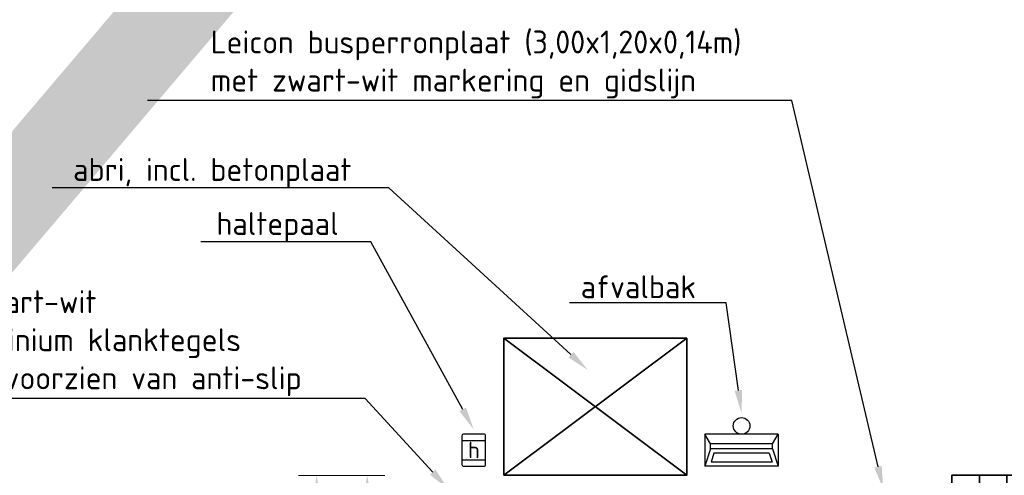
# Model space of a CAD drawing. Header units: metres. Extents: x -699 to 2316, y -1199 to 781.
# Tile 543 of 593: x 1156.91 to 1167.67, y -250.35 to -245.36. Entities that reach past the tile are written whole.
import ezdxf
from ezdxf import colors
from ezdxf.entities.mleader import LeaderData, LeaderLine
from ezdxf.enums import TextEntityAlignment as Align
from ezdxf.math import Vec2, Vec3

# ---------------------------------------------------------------- set-up
doc = ezdxf.new("R2010")
doc.units = ezdxf.units.M
doc.header["$PDMODE"] = 1
for name, color, linetype, lineweight in [('N-WE-IE-MEUBILAIR_WEGMEUBILAIR_ABRI-G', 7, 'Continuous', 35), ('N-WE-IE-MEUBILAIR_WEGMEUBILAIR_AFVALBAK-S-100', 7, 'Continuous', 25), ('N-WE-VH-VERHARDING_TEGEL-G', 252, 'Continuous', 35), ('N-WE-VW-HALTEPAAL-S-100', 7, 'Continuous', 25), ('X-XX-AL-M', 7, 'Continuous', 18), ('X-XX-AL-T25', 7, 'Continuous', 25)]:
    doc.layers.add(name, color=color, linetype=linetype, lineweight=lineweight)
doc.layers.add('X-XX-AL-TEKENBLAD_VIEWPORT-G', color=7, linetype='Continuous', lineweight=18, plot=False)
doc.styles.add('NLCS-ISO', font='NLCS-ISO.ttf')
doc.styles.add('NLCS-ISO-M100-T25', font='NLCS-ISO.ttf', dxfattribs={"height": 0.25})
doc.dimstyles.new('NLCS-M100-T25-PIJL_A_L2_H1', dxfattribs={"dimscale": 0.1, "dimtxt": 2.5, "dimasz": 2.5, "dimexe": 2, "dimexo": 2, "dimgap": 0.7, "dimtad": 1, "dimzin": 0, "dimdsep": 46, "dimtxsty": 'NLCS-ISO-M100-T25', "dimcen": 0, "dimdle": 2, "dimclrd": 256, "dimclre": 256, "dimclrt": 256, "dimadec": 1, "dimazin": 0, "dimtfac": 1, "dimtdec": 3, "dimtofl": 0, "dimtmove": 0, "dimatfit": 3, "dimfxl": 2, "dimtfillclr": 256, "dimtolj": 1, "dimtzin": 0, "dimlwd": -1, "dimlwe": -1, "dimarcsym": 0})

# ---------------------------------------------------------------- blocks, each defined once
blk = doc.blocks.new('*D2265')
at = {"layer": 'Defpoints', "color": 0, "transparency": 16777216}
for p in [(1160.153, -250.348), (1161.099, -250.348), (1161.099, -251.983)]:
    blk.add_point(p, dxfattribs=at)
at = {"layer": 'X-XX-AL-M', "transparency": 16777216}
for p, q in [((1160.899, -250.348), (1159.953, -250.348)), ((1160.153, -251.733), (1160.153, -250.598)), ((1160.899, -251.983), (1159.953, -251.983))]:
    blk.add_line(p, q, dxfattribs=at)
for points in [[(1160.111, -250.598), (1160.194, -250.598), (1160.153, -250.348)], [(1160.111, -251.733), (1160.194, -251.733), (1160.153, -251.983)]]:
    blk.add_solid(points, dxfattribs=at)
at = {"layer": 'X-XX-AL-M', "transparency": 16777216, "insert": (1159.958, -251.165), "char_height": 0.25, "attachment_point": 5, "rotation": 90, "style": 'NLCS-ISO-M100-T25'}
blk.add_mtext('\\A1;1.64', dxfattribs=at)
blk = doc.blocks.new('*D2266')
at = {"layer": 'Defpoints', "color": 0, "transparency": 16777216}
for p in [(1160.706, -250.348), (1161.099, -250.348), (1161.249, -251.856)]:
    blk.add_point(p, dxfattribs=at)
at = {"layer": 'X-XX-AL-M', "transparency": 16777216}
for p, q in [((1160.899, -250.348), (1160.506, -250.348)), ((1160.706, -251.606), (1160.706, -250.598)), ((1161.049, -251.856), (1160.506, -251.856))]:
    blk.add_line(p, q, dxfattribs=at)
for points in [[(1160.664, -250.598), (1160.748, -250.598), (1160.706, -250.348)], [(1160.664, -251.606), (1160.748, -251.606), (1160.706, -251.856)]]:
    blk.add_solid(points, dxfattribs=at)
at = {"layer": 'X-XX-AL-M', "transparency": 16777216, "insert": (1160.511, -251.102), "char_height": 0.25, "attachment_point": 5, "rotation": 90, "style": 'NLCS-ISO-M100-T25'}
blk.add_mtext('\\A1;1.51', dxfattribs=at)
blk = doc.blocks.new('SVW-HALTEPAAL-SO')
for p, q in [((-1.29, 1.06), (1.29, 1.06)), ((-1.29, -1.06), (1.29, -1.06))]:
    blk.add_line(p, q)
blk.add_lwpolyline([(-1.09, -1.76), (1.09, -1.76, 0.414214), (1.29, -1.56), (1.29, 1.56, 0.414214), (1.09, 1.76), (-1.09, 1.76, 0.414214), (-1.29, 1.56), (-1.29, -1.56, 0.414214)], format="xyb", close=True)
at = {"lineweight": 18, "style": 'NLCS-ISO'}
blk.add_text('h', height=1.8, dxfattribs=at).set_placement((0.02, 0.01), align=Align.MIDDLE_CENTER)
blk = doc.blocks.new('SIE-WEG_AFVALBAK_TYPE_02')
at = {"linetype": 'Continuous'}
for p, q in [((0.4, -0.091), (-0.4, -0.091)), ((-0.34, -0.195), (-0.4, -0.091)), ((0.34, -0.195), (0.4, -0.091)), ((0.34, -0.195), (-0.34, -0.195)), ((-0.34, -0.252), (-0.34, -0.195)), ((0.34, -0.252), (0.34, -0.195)), ((-0.34, -0.252), (-0.4, -0.441)), ((0.34, -0.252), (-0.34, -0.252)), ((-0.302, -0.297), (-0.333, -0.397)), ((0.302, -0.297), (-0.302, -0.297)), ((0.302, -0.297), (0.333, -0.397)), ((0.34, -0.252), (0.4, -0.441)), ((0.333, -0.397), (-0.333, -0.397)), ((0.4, -0.441), (-0.4, -0.441))]:
    blk.add_line(p, q, dxfattribs=at)
for p, q in [((-0.4, -0.091), (-0.4, -0.441)), ((0.4, -0.091), (0.4, -0.441))]:
    blk.add_line(p, q)
blk.add_circle((0, 0), 0.0908, dxfattribs=at)
blk = doc.blocks.new('zwartwittegels')
at = {"layer": 'N-WE-VH-VERHARDING_TEGEL-G'}
blk.add_hatch(color=256, dxfattribs=at).paths.add_polyline_path([(-0.3, 0), (0, 0), (0, 0.3), (-0.3, 0.3)])
for points in [[(-0.3, 0), (0, 0), (0, 0.3), (-0.3, 0.3)], [(0, 0), (0.3, 0), (0.3, 0.3), (0, 0.3)]]:
    blk.add_lwpolyline(points, close=True)
blk = doc.blocks.new('tegelsgrijs')
for points in [[(-0.3, 0), (0, 0), (0, 0.3), (-0.3, 0.3)], [(0, 0), (0.3, 0), (0.3, 0.3), (0, 0.3)]]:
    blk.add_lwpolyline(points, close=True)
blk = doc.blocks.new('geleiderlijn')
for points in [[(0, 0), (0.3, 0), (0.3, 0.3), (0, 0.3)], [(0, -0.3), (0.3, -0.3), (0.3, 0), (0, 0)]]:
    blk.add_lwpolyline(points, close=True)
at = {"lineweight": 9}
for points in [[(0.025, 0.265), (0.275, 0.265), (0.275, 0.275), (0.025, 0.275)], [(0.025, 0.205), (0.275, 0.205), (0.275, 0.215), (0.025, 0.215)], [(0.025, 0.145), (0.275, 0.145), (0.275, 0.155), (0.025, 0.155)], [(0.025, 0.085), (0.275, 0.085), (0.275, 0.095), (0.025, 0.095)], [(0.025, 0.025), (0.275, 0.025), (0.275, 0.035), (0.025, 0.035)], [(0.025, -0.035), (0.275, -0.035), (0.275, -0.025), (0.025, -0.025)], [(0.025, -0.095), (0.275, -0.095), (0.275, -0.085), (0.025, -0.085)], [(0.025, -0.155), (0.275, -0.155), (0.275, -0.145), (0.025, -0.145)], [(0.025, -0.215), (0.275, -0.215), (0.275, -0.205), (0.025, -0.205)], [(0.025, -0.275), (0.275, -0.275), (0.275, -0.265), (0.025, -0.265)]]:
    blk.add_lwpolyline(points, close=True, dxfattribs=at)
blk = doc.blocks.new('LPP_05')
at = {"layer": 'N-WE-VH-VERHARDING_TEGEL-G', "color": 7}
blk.add_lwpolyline([(0, 1.2), (3, 1.2), (3, 0), (0, 0)], close=True, dxfattribs=at)
at = {"layer": 'N-WE-VH-VERHARDING_TEGEL-G'}
for name, p in [('tegelsgrijs', (0.3, 0.9)), ('tegelsgrijs', (0.9, 0.9)), ('tegelsgrijs', (2.1, 0.9)), ('tegelsgrijs', (2.7, 0.9)), ('tegelsgrijs', (1.5, 0.6)), ('tegelsgrijs', (1.5, 0.3)), ('zwartwittegels', (0.3, 0)), ('zwartwittegels', (0.9, 0)), ('zwartwittegels', (1.5, 0)), ('zwartwittegels', (2.1, 0)), ('zwartwittegels', (2.7, 0))]:
    blk.add_blockref(name, p, dxfattribs=at)
at = {"layer": 'N-WE-VH-VERHARDING_TEGEL-G', "xscale": -1, "rotation": 90}
blk.add_blockref('geleiderlijn', (1.5, 1.2), dxfattribs=at)
at = {"layer": 'N-WE-VH-VERHARDING_TEGEL-G', "xscale": -1}
for p in [(0.3, 0.6), (0.6, 0.6), (0.9, 0.6), (1.2, 0.6), (2.1, 0.6), (2.4, 0.6), (2.7, 0.6), (3, 0.6)]:
    blk.add_blockref('geleiderlijn', p, dxfattribs=at)
blk = doc.blocks.new('perron-05')
blk.add_blockref('LPP_05', (6, 0.435))

msp = doc.modelspace()

# ---------------------------------------------------------------- linework, layer by layer
at = {"layer": 'N-WE-IE-MEUBILAIR_WEGMEUBILAIR_ABRI-G'}
for p, q in [((1162.1991, -250.3477), (1164.1991, -248.8477)), ((1162.1991, -248.8477), (1164.1991, -250.3477))]:
    msp.add_line(p, q, dxfattribs=at)
msp.add_lwpolyline([(1162.1991, -250.3477), (1164.1991, -250.3477), (1164.1991, -248.8477), (1162.1991, -248.8477)], close=True, dxfattribs=at)
at = {"layer": 'X-XX-AL-TEKENBLAD_VIEWPORT-G', "color": 3, "const_width": 1}
msp.add_lwpolyline([(1219.9582, -172.9742), (1113.6885, -298.1762)], dxfattribs=at)

# ---------------------------------------------------------------- block references
msp.add_blockref('perron-05', (1161.0991, -251.9827))
at = {"layer": 'N-WE-IE-MEUBILAIR_WEGMEUBILAIR_AFVALBAK-S-100'}
msp.add_blockref('SIE-WEG_AFVALBAK_TYPE_02', (1164.7991, -249.8069), dxfattribs=at)
at = {"layer": 'N-WE-VW-HALTEPAAL-S-100', "xscale": 0.1, "yscale": 0.1, "zscale": 0.1}
msp.add_blockref('SVW-HALTEPAAL-SO', (1161.8705, -250.072), dxfattribs=at)

# ---------------------------------------------------------------- dimensions: what is measured, and where the dimension line sits
at = {"layer": 'X-XX-AL-M'}
for base, p1, p2, picture, middle in [((1160.1525594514, -250.3476722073), (1161.0991152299, -251.9826722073), (1161.0991152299, -250.3476722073), '*D2265', (1159.9575594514, -251.1651722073)), ((1160.706, -250.3477), (1161.2491, -251.8557), (1161.0991, -250.3477), '*D2266', (1160.511, -251.1017))]:
    dim = msp.add_linear_dim(base=base, p1=p1, p2=p2, angle=90, dimstyle='NLCS-M100-T25-PIJL_A_L2_H1', dxfattribs=at)
    dim.commit()
    dim.dimension.update_dxf_attribs({"geometry": picture, "text_midpoint": middle})

# ---------------------------------------------------------------- leaders
at = {"layer": 'X-XX-AL-T25'}
ml = msp.add_multileader_mtext('Standard', dxfattribs=at)
ml.set_content('Leicon busperronplaat (3,00x1,20x0,14m) \\Pmet zwart-wit markering en gidslijn', color=256, style='NLCS-ISO-M100-T25')
ml.set_leader_properties(color=256, linetype='ByLayer', lineweight=-1)
ml.build(insert=Vec2(0, 0))
ml.multileader.update_dxf_attribs({"text_left_attachment_type": 5, "text_right_attachment_type": 5, "dogleg_length": 0.25, "arrow_head_size": 0.25})
ctx = ml.context
ctx.base_point, ctx.char_height, ctx.arrow_head_size, ctx.landing_gap_size, ctx.plane_origin = Vec3(1158.9053, -246.2488), 0.25, 0.25, 0.09, Vec3(229.0477, -4.987)
ctx.left_attachment, ctx.right_attachment = 5, 5
notes = []
notes.append((ctx, [(1, (1, 1, 0), (1165.3478, -246.2488), (-1, 0), 0.25, [(0, [(1166.3486, -250.4977)], 0, [])])]))
ctx.mtext.insert, ctx.mtext.flow_direction = Vec3(1158.9953, -245.4821), 5
ml = msp.add_multileader_mtext('Standard', dxfattribs=at)
ml.set_content('abri, incl. betonplaat', color=256, style='NLCS-ISO-M100-T25')
ml.set_leader_properties(color=256, linetype='ByLayer', lineweight=-1)
ml.build(insert=Vec2(0, 0))
ml.multileader.update_dxf_attribs({"text_left_attachment_type": 5, "text_right_attachment_type": 5, "dogleg_length": 0.25, "arrow_head_size": 0.25})
ctx = ml.context
ctx.base_point, ctx.char_height, ctx.arrow_head_size, ctx.landing_gap_size, ctx.plane_origin = Vec3(1157.4001, -247.2022), 0.25, 0.25, 0.09, Vec3(218.3263, -10.0093)
ctx.left_attachment, ctx.right_attachment = 5, 5
notes.append((ctx, [(1, (1, 1, 0), (1160.9426, -247.2022), (-1, 0), 0.25, [(0, [(1163.1179, -249.1965)], 0, [])])]))
ctx.mtext.insert, ctx.mtext.flow_direction = Vec3(1157.4901, -246.8772), 5
ml = msp.add_multileader_mtext('Standard', dxfattribs=at)
ml.set_content('haltepaal', color=256, style='NLCS-ISO-M100-T25')
ml.set_leader_properties(color=256, linetype='ByLayer', lineweight=-1)
ml.build(insert=Vec2(0, 0))
ml.multileader.update_dxf_attribs({"text_left_attachment_type": 5, "text_right_attachment_type": 5, "dogleg_length": 0.25, "arrow_head_size": 0.25})
ctx = ml.context
ctx.base_point, ctx.char_height, ctx.arrow_head_size, ctx.landing_gap_size, ctx.plane_origin = Vec3(1158.9655, -247.793), 0.25, 0.25, 0.09, Vec3(217.7388, -10.559)
ctx.left_attachment, ctx.right_attachment = 5, 5
notes.append((ctx, [(1, (1, 1, 0), (1160.7455, -247.793), (-1, 0), 0.25, [(0, [(1161.8705, -249.8463)], 0, [])])]))
ctx.mtext.insert, ctx.mtext.flow_direction = Vec3(1159.0555, -247.468), 5
ml = msp.add_multileader_mtext('Standard', dxfattribs=at)
ml.set_content('afvalbak', color=256, style='NLCS-ISO-M100-T25')
ml.set_leader_properties(color=256, linetype='ByLayer', lineweight=-1)
ml.build(insert=Vec2(0, 0))
ml.multileader.update_dxf_attribs({"text_left_attachment_type": 5, "text_right_attachment_type": 5, "dogleg_length": 0.25, "arrow_head_size": 0.25})
ctx = ml.context
ctx.base_point, ctx.char_height, ctx.arrow_head_size, ctx.landing_gap_size, ctx.plane_origin = Vec3(1162.9502, -248.46), 0.25, 0.25, 0.09, Vec3(221.6493, -9.4799)
ctx.left_attachment, ctx.right_attachment = 5, 5
notes.append((ctx, [(1, (1, 1, 0), (1164.6302, -248.46), (-1, 0), 0.25, [(0, [(1164.7991, -249.6662)], 0, [])])]))
ctx.mtext.insert, ctx.mtext.flow_direction = Vec3(1163.0402, -248.16), 5
ml = msp.add_multileader_mtext('Standard', dxfattribs=at)
ml.set_content('Leicon busperronplaat (3,00x1,20x0,14m) met zwart-wit \\Pmarkering, gidslijn en instapmarkering: 6x aluminium klanktegels\\P0,30x0,30m kleur titaan met gladde bovenkant voorzien van anti-slip', color=256, style='NLCS-ISO-M100-T25')
ml.set_leader_properties(color=256, linetype='ByLayer', lineweight=-1)
ml.build(insert=Vec2(0, 0))
ml.multileader.update_dxf_attribs({"text_left_attachment_type": 5, "text_right_attachment_type": 5, "dogleg_length": 0.25, "arrow_head_size": 0.25})
ctx = ml.context
ctx.base_point, ctx.char_height, ctx.arrow_head_size, ctx.landing_gap_size, ctx.plane_origin = Vec3(1149.6517, -249.5065), 0.25, 0.25, 0.09, Vec3(216.2701, -12.312)
ctx.left_attachment, ctx.right_attachment = 5, 5
notes.append((ctx, [(1, (1, 1, 0), (1160.6817, -249.5065), (-1, 0), 0.25, [(0, [(1161.5912, -250.4977)], 0, [])])]))
ctx.mtext.insert, ctx.mtext.flow_direction = Vec3(1149.7417, -248.3231), 5
for ctx, leaders in notes:
    for number, flags, end, landing, length, lines in leaders:
        leader = LeaderData()
        leader.index, (leader.has_last_leader_line, leader.has_dogleg_vector, leader.attachment_direction) = number, flags
        leader.last_leader_point, leader.dogleg_vector, leader.dogleg_length = Vec3(end), Vec3(landing), length
        for number, points, colour, breaks in lines:
            line = LeaderLine()
            line.index, line.vertices, line.color, line.breaks = number, Vec3.list(points), colors.encode_raw_color(colour), breaks
            leader.lines.append(line)
        ctx.leaders.append(leader)

doc.saveas('drawing.dxf')
